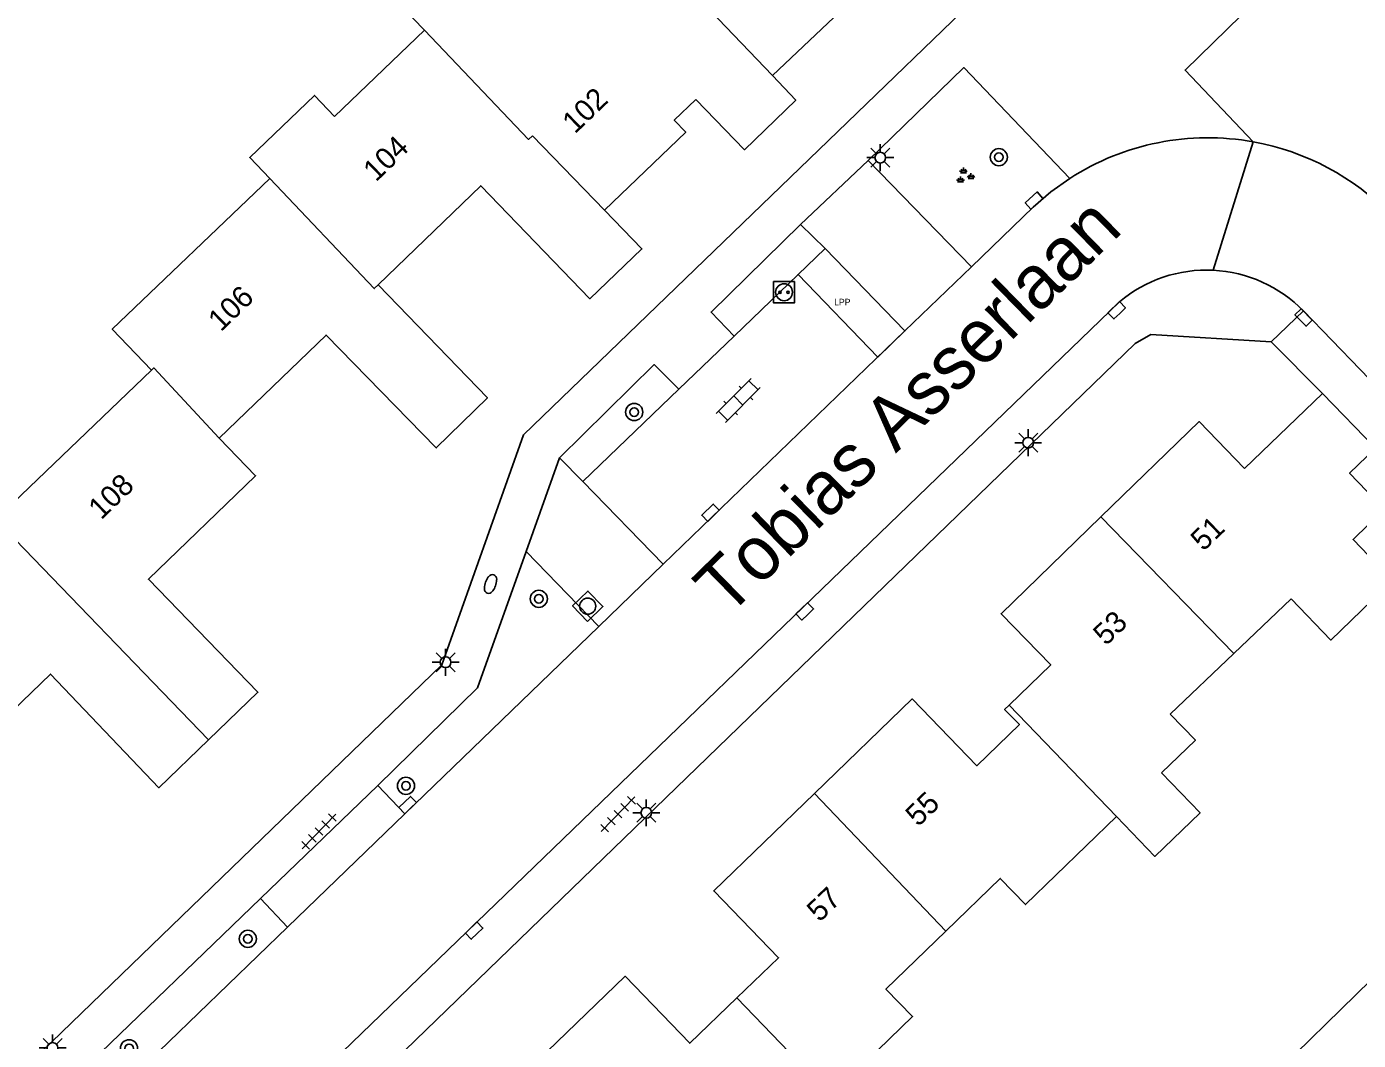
# Model space of a CAD drawing. Extents: x 137999 to 141000, y 397500 to 400501.
# Drawn here: x 138471.7 to 138533.8, y 399452.6 to 399499.8 of the extents above; entities that cross this region are included whole.
import ezdxf

# ---------------------------------------------------------------- set-up
doc = ezdxf.new("R2010")
doc.units = 0
for name, color, linetype in [('bp-grn-parkeervak', 7, 'Continuous'), ('gg-afsc-erfafscheiding', 7, 'Continuous'), ('gg-anno-huisnummerreeks BGT', 7, 'Continuous'), ('gg-anno-openbare ruimte label', 7, 'Continuous'), ('gg-bbg-gedigitaliseerde bebouwing', 7, 'Continuous'), ('gg-bbg-hoofdgebouw', 7, 'Continuous'), ('gg-bbg-tussenscheiding', 7, 'Continuous'), ('gg-knt-verharding', 7, 'Continuous'), ('gg-knt-verharding nz', 7, 'Continuous'), ('gt-grn-weggrens', 7, 'Continuous'), ('gt-symb-boom', 7, 'Continuous'), ('gt-symb-brandkraan', 7, 'Continuous'), ('gt-symb-groenvak', 7, 'Continuous'), ('gt-symb-klinker verharding', 7, 'Continuous'), ('gt-symb-kolk', 7, 'Continuous'), ('gt-symb-laadpunt elektrisch vervoer', 7, 'Continuous'), ('gt-symb-lichtmast', 7, 'Continuous'), ('gt-symb-rioolschacht', 7, 'Continuous'), ('gt-symb-tegel verharding', 7, 'Continuous'), ('kenmerkpunt laadpunt parkeerplaats', 7, 'Continuous')]:
    doc.layers.add(name, color=color, linetype=linetype)

# ---------------------------------------------------------------- blocks, each defined once
blk = doc.blocks.new('gt0-LMAST')
at = {"layer": 'gt-symb-lichtmast'}
for p, q in [((-0.005, 0.246), (-0.005, 0.621)), ((-0.182, 0.173), (-0.447, 0.438)), ((0.172, 0.173), (0.437, 0.438)), ((-0.255, -0.004), (-0.63, -0.004)), ((-0.182, -0.181), (-0.447, -0.446)), ((-0.005, -0.254), (-0.005, -0.629)), ((0.437, -0.446), (0.172, -0.181)), ((0.245, -0.004), (0.62, -0.004))]:
    blk.add_line(p, q, dxfattribs=at)
blk.add_circle((-0.005, -0.004), 0.25, dxfattribs=at)
blk = doc.blocks.new('gt0-KOLK')
at = {"layer": 'gt-symb-kolk'}
blk.add_lwpolyline([(0, 0), (0.375, 0), (0.375, 0.4), (-0.375, 0.4), (-0.375, 0), (0, 0)], dxfattribs=at)
blk = doc.blocks.new('gt0-GRVAK')
at = {"layer": 'gt-symb-groenvak'}
for p, q in [((-0.11, 0.189), (-0.228, 0.24)), ((-0.182, 0.153), (0.088, 0.153)), ((-0.091, 0.211), (-0.156, 0.322)), ((-0.047, 0.214), (-0.047, 0.393)), ((-0.004, 0.211), (0.061, 0.322)), ((0.015, 0.189), (0.133, 0.24)), ((0.262, -0.052), (0.197, 0.059)), ((0.305, -0.049), (0.305, 0.13)), ((0.349, -0.052), (0.414, 0.059)), ((-0.245, -0.228), (-0.363, -0.177)), ((-0.318, -0.264), (-0.047, -0.264)), ((-0.226, -0.206), (-0.291, -0.095)), ((-0.183, -0.203), (-0.183, -0.024)), ((-0.139, -0.206), (-0.074, -0.095)), ((-0.12, -0.228), (-0.002, -0.177)), ((0.243, -0.074), (0.125, -0.023)), ((0.17, -0.11), (0.441, -0.11)), ((0.368, -0.074), (0.486, -0.023))]:
    blk.add_line(p, q, dxfattribs=at)
blk = doc.blocks.new('gt0-BOOM')
at = {"layer": 'gt-symb-boom'}
for radius in [0.4, 0.2]:
    blk.add_circle((0, 0), radius, dxfattribs=at)
blk = doc.blocks.new('gt0-KL1')
at = {"layer": 'gt-symb-klinker verharding'}
for p, q in [((-1.15, 0.3), (1.15, 0.3)), ((-1, -0.3), (-1, 0.3)), ((-0.5, 0.3), (-0.5, 0.45)), ((0, -0.3), (0, 0.3)), ((0.5, 0.3), (0.5, 0.45)), ((1, -0.3), (1, 0.3)), ((-1.15, -0.3), (1.15, -0.3)), ((-0.5, -0.45), (-0.5, -0.3)), ((0.5, -0.45), (0.5, -0.3))]:
    blk.add_line(p, q, dxfattribs=at)
blk = doc.blocks.new('gt0-LEV')
at = {"layer": 'gt-symb-laadpunt elektrisch vervoer'}
blk.add_lwpolyline([(-0.486, 0.501), (0.486, 0.501), (0.486, -0.499), (-0.486, -0.499)], close=True, dxfattribs=at)
for centre, radius in [((0, 0), 0.393), ((-0.186, 0), 0.0566), ((0.186, 0), 0.0566)]:
    blk.add_circle(centre, radius, dxfattribs=at)
blk = doc.blocks.new('gt0-RS')
at = {"layer": 'gt-symb-rioolschacht'}
blk.add_lwpolyline([(-0.5, -0.5), (0.5, -0.5), (0.5, 0.5), (-0.5, 0.5)], close=True, dxfattribs=at)
blk.add_circle((0, 0), 0.375, dxfattribs=at)
blk = doc.blocks.new('gt0-BR')
at = {"layer": 'gt-symb-brandkraan'}
for centre, radius, start, end in [((-0.244, 0), 0.206, 107.56694, 252.43307), ((0.599, -2.664), 3, 106.89205, 107.56694), ((0, -0.691), 0.938, 73.10799, 106.89205), ((-0.599, -2.664), 3, 72.43309, 73.10799), ((0.244, 0), 0.206, 287.56695, 72.43309), ((0.599, 2.664), 3, 252.43307, 253.10797), ((0, 0.691), 0.938, 253.10797, 286.89206), ((-0.599, 2.664), 3, 286.89206, 287.56695)]:
    blk.add_arc(centre, radius, start, end, dxfattribs=at)
blk = doc.blocks.new('gt0-TEG1')
at = {"layer": 'gt-symb-tegel verharding'}
for p, q in [((-1.125, 0), (1.125, 0)), ((-0.9, -0.25), (-0.9, 0.25)), ((-0.45, -0.25), (-0.45, 0.25)), ((0, -0.25), (0, 0.25)), ((0.45, -0.25), (0.45, 0.25)), ((0.9, -0.25), (0.9, 0.25))]:
    blk.add_line(p, q, dxfattribs=at)

msp = doc.modelspace()

# ---------------------------------------------------------------- linework, layer by layer
at = {"layer": 'bp-grn-parkeervak'}
msp.add_lwpolyline([(138508.941, 399489.49), (138512.657, 399485.64), (138511.398, 399484.425), (138507.682, 399488.275), (138508.941, 399489.49)], dxfattribs=at)
at = {"layer": 'gg-afsc-erfafscheiding'}
msp.add_lwpolyline([(138516.692, 399438.202), (138525.267, 399446.478), (138538.575, 399459.492)], dxfattribs=at)
at = {"layer": 'gg-bbg-gedigitaliseerde bebouwing'}
for p, q in [((138490.276, 399499.657), (138486.084, 399495.644)), ((138470.296, 399476.855), (138477.544, 399483.814)), ((138527.987, 399470.607), (138530.657, 399473.15)), ((138525.023, 399467.783), (138527.987, 399470.607))]:
    msp.add_line(p, q, dxfattribs=at)
for points in [[(138492.253, 399503.655), (138489.234, 399500.736), (138490.276, 399499.657)], [(138483.062, 399492.751), (138482.128, 399493.726), (138485.15, 399496.62), (138486.084, 399495.644)], [(138483.062, 399492.751), (138475.721, 399485.725), (138477.544, 399483.814)], [(138525.023, 399467.783), (138526.196, 399466.571), (138524.613, 399465.039)], [(138524.613, 399465.039), (138526.409, 399463.173), (138524.302, 399461.145), (138522.511, 399463.005)], [(138522.511, 399463.005), (138518.273, 399458.905), (138517.098, 399460.119), (138514.562, 399457.665)], [(138514.562, 399457.665), (138511.769, 399454.964), (138513.012, 399453.678), (138509.216, 399450.005)]]:
    msp.add_lwpolyline(points, dxfattribs=at)
at = {"layer": 'gg-bbg-hoofdgebouw'}
for p, q in [((138528.486, 399479.224), (138532.123, 399482.727)), ((138532.123, 399482.727), (138534.586, 399480.171))]:
    msp.add_line(p, q, dxfattribs=at)
for points in [[(138506.48, 399497.546), (138510.214, 399501.097), (138509.559, 399501.786), (138510.646, 399502.821), (138512.35, 399501.03)], [(138506.48, 399497.546), (138507.57, 399496.4), (138505.18, 399494.09), (138502.917, 399496.437)], [(138502.917, 399496.437), (138501.91, 399495.465), (138502.444, 399494.911), (138498.662, 399491.266)], [(138498.662, 399491.266), (138500.4, 399489.47), (138497.98, 399487.14), (138492.89, 399492.41), (138488.11, 399487.79)], [(138488.11, 399487.79), (138493.2, 399482.52), (138490.82, 399480.19), (138485.69, 399485.45), (138480.71, 399480.64)], [(138528.486, 399479.224), (138526.37, 399481.42), (138521.789, 399476.973)], [(138480.71, 399480.64), (138482.4, 399478.89), (138477.41, 399474.07), (138482.51, 399468.8), (138480.215, 399466.585)], [(138534.586, 399480.171), (138533.376, 399479.005), (138534.993, 399477.327), (138533.538, 399475.926), (138535.384, 399474.01), (138532.503, 399471.235), (138530.657, 399473.15)], [(138521.789, 399476.973), (138517.14, 399472.46), (138519.45, 399470.08), (138517.508, 399468.201)], [(138480.215, 399466.585), (138477.9, 399464.35), (138472.84, 399469.65), (138467.955, 399464.939)], [(138517.508, 399468.201), (138517.3, 399468), (138517.99, 399467.29), (138516.01, 399465.37), (138513, 399468.49), (138508.441, 399464.079)], [(138508.441, 399464.079), (138503.75, 399459.54), (138506.77, 399456.42), (138504.822, 399454.548)], [(138504.822, 399454.548), (138502.63, 399452.44), (138499.62, 399455.56), (138495.084, 399451.186)]]:
    msp.add_lwpolyline(points, dxfattribs=at)
at = {"layer": 'gg-bbg-tussenscheiding'}
for p, q in [((138495.3, 399494.74), (138498.662, 399491.266)), ((138527.987, 399470.607), (138521.789, 399476.973)), ((138470.296, 399476.855), (138480.215, 399466.585)), ((138517.508, 399468.201), (138522.511, 399463.005)), ((138508.441, 399464.079), (138514.562, 399457.665)), ((138509.216, 399450.005), (138504.822, 399454.548))]:
    msp.add_line(p, q, dxfattribs=at)
for points in [[(138506.48, 399497.546), (138502.512, 399501.719), (138502.326, 399501.542), (138497.52, 399506.596)], [(138490.276, 399499.657), (138495.124, 399494.57), (138495.3, 399494.74)], [(138488.11, 399487.79), (138487.931, 399487.617), (138483.062, 399492.751)], [(138477.544, 399483.814), (138477.654, 399483.919), (138480.71, 399480.64)]]:
    msp.add_lwpolyline(points, dxfattribs=at)
at = {"layer": 'gg-knt-verharding'}
for p, q in [((138510.94, 399493.59), (138515.756, 399488.634)), ((138507.792, 399490.599), (138508.941, 399489.49)), ((138508.941, 399489.49), (138504.697, 399485.405)), ((138512.657, 399485.64), (138508.941, 399489.49)), ((138512.657, 399485.64), (138515.756, 399488.634)), ((138480.2, 399446.01), (138522.651, 399487.001)), ((138531.226, 399486.574), (138618.77, 399395.87)), ((138501.398, 399474.764), (138512.657, 399485.64)), ((138504.697, 399485.405), (138502.123, 399482.928)), ((138532.123, 399482.727), (138529.73, 399485.13)), ((138502.123, 399482.928), (138497.649, 399478.622)), ((138497.649, 399478.622), (138496.558, 399479.733)), ((138497.649, 399478.622), (138501.398, 399474.764)), ((138498.396, 399471.864), (138495.01, 399475.36)), ((138498.396, 399471.864), (138501.398, 399474.764)), ((138498.396, 399471.864), (138489.357, 399463.133)), ((138488.09, 399464.45), (138489.357, 399463.133)), ((138489.357, 399463.133), (138483.887, 399457.849)), ((138482.623, 399459.185), (138473.24, 399450.137)), ((138483.887, 399457.849), (138482.623, 399459.185)), ((138483.887, 399457.849), (138474.538, 399448.818))]:
    msp.add_line(p, q, dxfattribs=at)
for points in [[(138447.7, 399428.133), (138491.08, 399470.08), (138494.88, 399480.8), (138530.842, 399515.527)], [(138540.57, 399495.55), (138532.26, 399504.2), (138525.71, 399497.8), (138528.891, 399494.458)], [(138520.343, 399492.753), (138515.41, 399497.92), (138510.94, 399493.59)], [(138515.756, 399488.634), (138518.633, 399491.414), (138519.457, 399492.123), (138520.343, 399492.753)], [(138504.697, 399485.405), (138503.629, 399486.523), (138507.792, 399490.599)], [(138529.73, 399485.13), (138524.12, 399485.47), (138523.39, 399485.05), (138481.592, 399444.572)], [(138496.558, 399479.733), (138500.98, 399484.073), (138502.123, 399482.928)], [(138495.01, 399475.36), (138492.74, 399469), (138488.09, 399464.45)]]:
    msp.add_lwpolyline(points, dxfattribs=at)
for centre, radius, start, end in [((138526.778, 399482.77), 11.877, 79.75327, 122.80729), ((138526.774, 399482.77), 11.878, 44.12509, 79.7318), ((138526.709, 399482.173), 6.306, 87.15222, 130.04768), ((138526.709, 399482.173), 6.307, 44.25253, 87.15152)]:
    msp.add_arc(centre, radius, start, end, dxfattribs=at)
at = {"layer": 'gg-knt-verharding nz'}
for p, q in [((138510.94, 399493.59), (138507.792, 399490.599)), ((138496.558, 399479.733), (138495.01, 399475.36)), ((138488.09, 399464.45), (138482.623, 399459.185))]:
    msp.add_line(p, q, dxfattribs=at)
at = {"layer": 'gt-grn-weggrens'}
for p, q in [((138527.022, 399488.472), (138528.891, 399494.458)), ((138529.73, 399485.13), (138531.226, 399486.574))]:
    msp.add_line(p, q, dxfattribs=at)

# ---------------------------------------------------------------- block references
at = {"layer": 'gt-symb-boom'}
for p in [(138517.036, 399493.743), (138500.045, 399481.861), (138495.601, 399473.157), (138489.409, 399464.437), (138482.042, 399457.306), (138476.506, 399452.2)]:
    msp.add_blockref('gt0-BOOM', p, dxfattribs=at)
at = {"layer": 'gt-symb-brandkraan', "rotation": -109.50357323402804}
msp.add_blockref('gt0-BR', (138493.349, 399473.847), dxfattribs=at)
at = {"layer": 'gt-symb-groenvak'}
msp.add_blockref('gt0-GRVAK', (138515.432, 399492.862), dxfattribs=at)
at = {"layer": 'gt-symb-klinker verharding', "rotation": -134.99999999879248}
msp.add_blockref('gt0-KL1', (138504.893, 399482.402), dxfattribs=at)
at = {"layer": 'gt-symb-kolk'}
for p, rotation in [((138518.81, 399491.573), 41.99999127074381), ((138522.666, 399486.461), 44.02760489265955), ((138531.089, 399486.131), -45.972395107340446), ((138503.738, 399477.024), 44.02760489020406), ((138508.129, 399472.426), 44.02760489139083), ((138489.624, 399463.394), 44.02760489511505), ((138492.724, 399457.549), 44.02760489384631)]:
    msp.add_blockref('gt0-KOLK', p, dxfattribs=dict(at, rotation=rotation))
at = {"layer": 'gt-symb-laadpunt elektrisch vervoer'}
msp.add_blockref('gt0-LEV', (138507.026, 399487.446), dxfattribs=at)
at = {"layer": 'gt-symb-lichtmast'}
for p in [(138511.515, 399493.724), (138518.409, 399480.437), (138491.26, 399470.202), (138500.612, 399463.185), (138472.948, 399452.222)]:
    msp.add_blockref('gt0-LMAST', p, dxfattribs=at)
at = {"layer": 'gt-symb-rioolschacht', "rotation": 44.02760489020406}
msp.add_blockref('gt0-RS', (138497.877, 399472.812), dxfattribs=at)
at = {"layer": 'gt-symb-tegel verharding', "rotation": 45.972395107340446}
for p in [(138499.291, 399463.113), (138485.357, 399462.313)]:
    msp.add_blockref('gt0-TEG1', p, dxfattribs=at)

# ---------------------------------------------------------------- texts
at = {"layer": 'gg-anno-huisnummerreeks BGT'}
for s, rotation, p in [('102', 43.9, (138497.284, 399494.801)), ('104', 44, (138488.009, 399492.559)), ('106', 44, (138480.783, 399485.575)), ('108', 44, (138475.205, 399476.805)), ('51', 44.1, (138526.566, 399475.339)), ('53', 44.1, (138522.027, 399470.933)), ('55', 44, (138513.277, 399462.497)), ('57', 44, (138508.681, 399458.05))]:
    msp.add_text(s, height=1, rotation=rotation, dxfattribs=at).set_placement(p)
at = {"layer": 'gg-anno-openbare ruimte label'}
msp.add_text('Tobias Asserlaan', height=2.5, rotation=44.3, dxfattribs=at).set_placement((138504.386, 399472.259))
at = {"layer": 'kenmerkpunt laadpunt parkeerplaats'}
msp.add_text('LPP', height=0.3, dxfattribs=at).set_placement((138509.361, 399486.841))

doc.saveas('drawing.dxf')
